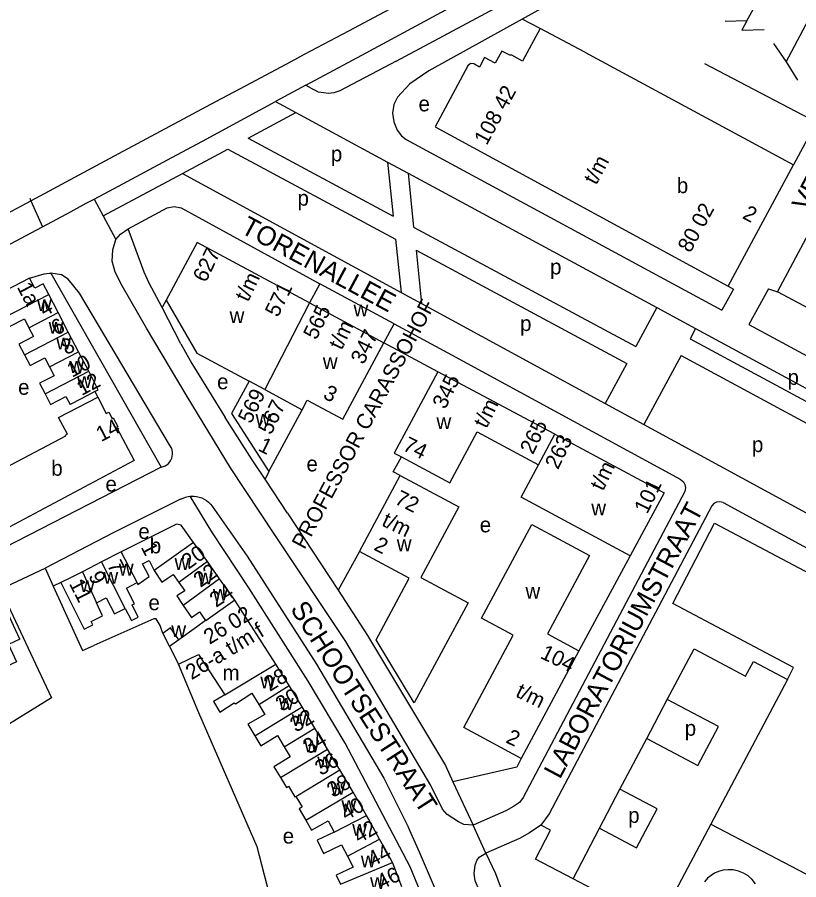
# Model space of a CAD drawing. Extents: x 159261 to 160849, y 382514 to 384534.
# Drawn here: x 159480.6 to 159684.3, y 384141.6 to 384366.4 of the extents above; entities that cross this region are included whole.
import ezdxf

# ---------------------------------------------------------------- set-up
doc = ezdxf.new("R2010")
doc.units = 0
for name, color, linetype in [('BLT_Basislijn', 7, 'Continuous'), ('BLT_Bebouwing', 7, 'Continuous'), ('BLT_Centroide', 7, 'Continuous'), ('BLT_Huisnummer', 7, 'Continuous'), ('BLT_Huisnummer_ tussenligend', 7, 'Continuous'), ('BLT_Huisnummer_reeks', 7, 'Continuous'), ('BLT_Onderdoorgang_en_onderverdeling', 7, 'Continuous'), ('BLT_Onderverdeling_panden', 7, 'Continuous'), ('BLT_Straatnaam', 7, 'Continuous'), ('BLT_Straatnaam_verkleind', 7, 'Continuous'), ('BLT_Vlakafsluiter', 7, 'Continuous')]:
    doc.layers.add(name, color=color, linetype=linetype)

msp = doc.modelspace()

# ---------------------------------------------------------------- linework, layer by layer
at = {"layer": 'BLT_Basislijn'}
for p, q in [((159670.75, 384365.53), (159681.86, 384385.8)), ((159617.03, 384368.6), (159612.15, 384365.9)), ((159616.87, 384363.53), (159612.15, 384365.9)), ((159670.75, 384365.53), (159665.07, 384365.36)), ((159659.71, 384354.41), (159688.92, 384339.09)), ((159555.8, 384348.72), (159547.91, 384344.46)), ((159688.92, 384339.09), (159682.9, 384327.94)), ((159540.75, 384334.91), (159578.58, 384314.57)), ((159523.66, 384325.68), (159535.48, 384332.07)), ((159535.48, 384332.07), (159579.2, 384308.56)), ((159577.11, 384328.67), (159578.58, 384314.57)), ((159582.44, 384325.8), (159583.9, 384311.71)), ((159500.66, 384319.06), (159502.99, 384314.64)), ((159523.33, 384316.76), (159559.43, 384296.97)), ((159583.9, 384311.71), (159641.8, 384280.58)), ((159579.2, 384308.56), (159580.65, 384294.7)), ((159584.53, 384305.69), (159639.43, 384276.18)), ((159584.53, 384305.69), (159585.97, 384291.8)), ((159489.33, 384299.69), (159518.09, 384249.2)), ((159676.4, 384295.61), (159678.72, 384294.9)), ((159519.38, 384292.71), (159518.32, 384290.74)), ((159523.26, 384281.33), (159518.32, 384290.74)), ((159647.3, 384290.75), (159641.8, 384280.58)), ((159578.82, 384286.55), (159592.8, 384278.95)), ((159657.4, 384285.29), (159655.97, 384282.65)), ((159655.97, 384282.65), (159699.26, 384259.26)), ((159523.26, 384281.33), (159526.09, 384276.2)), ((159590.22, 384274), (159576.13, 384281.55)), ((159592.8, 384278.95), (159653.39, 384246.03)), ((159653.6, 384278.25), (159643.91, 384260.3)), ((159653.6, 384278.25), (159699.77, 384253.3)), ((159526.09, 384276.2), (159534.8, 384262.07)), ((159639.43, 384276.18), (159633.81, 384265.79)), ((159500.82, 384268.87), (159501.56, 384267.44)), ((159546.19, 384248.05), (159545.19, 384246.02)), ((159551.05, 384237.18), (159545.19, 384246.02)), ((159551.05, 384237.18), (159564.19, 384217.09)), ((159569.78, 384227.2), (159564.19, 384217.09)), ((159640.37, 384226.09), (159627, 384201.32)), ((159476.19, 384217.39), (159487.84, 384222.84)), ((159487.84, 384222.84), (159489.98, 384218.13)), ((159476.19, 384217.39), (159486.05, 384196.44)), ((159491.98, 384219.12), (159489.98, 384218.13)), ((159489.98, 384218.13), (159497.59, 384201.39)), ((159497.59, 384201.39), (159500.57, 384202.67)), ((159486.05, 384196.44), (159489.54, 384189.02)), ((159644.66, 384178.44), (159650.01, 384188.64)), ((159594.14, 384167.1), (159599.38, 384155.81)), ((159632.33, 384155.1), (159637.68, 384165.25)), ((159585.46, 384148.84), (159582.56, 384155.22)), ((159589.9, 384138.46), (159585.46, 384148.84))]:
    msp.add_line(p, q, dxfattribs=at)
for points in [[(159579.36, 384354.97), (159695.11, 384417), (159703.57, 384421.08), (159721.97, 384425.49)], [(159566.97, 384362.93), (159604.38, 384382.91), (159616.7, 384389.57)], [(159570.39, 384356.59), (159599.88, 384372.51), (159620.04, 384383.27)], [(159680.99, 384354.8), (159695.68, 384382.55), (159698.84, 384377.82)], [(159612.15, 384365.9), (159587.83, 384352.47), (159582.93, 384349.12), (159579.7, 384345.63)], [(159670.75, 384365.53), (159669.45, 384363.07), (159675.24, 384363.21)], [(159555.46, 384356.78), (159566.97, 384362.93)], [(159677.74, 384359.6), (159680.99, 384354.8), (159683.93, 384350.02)], [(159551.99, 384354.93), (159555.46, 384356.78)], [(159540.08, 384348.57), (159551.99, 384354.93)], [(159555.8, 384348.72), (159570.39, 384356.59)], [(159579.36, 384354.97), (159564.69, 384347.22), (159563.07, 384346.71), (159561.7, 384346.59), (159560.38, 384346.7), (159559.12, 384346.95), (159557.97, 384347.54)], [(159503.52, 384329), (159532.34, 384344.44), (159540.08, 384348.57)], [(159555.8, 384348.72), (159557.97, 384347.54)], [(159579.7, 384345.63), (159578.72, 384343.69), (159578.37, 384341.44), (159578.72, 384339.14), (159579.62, 384337.05), (159580.71, 384335.49), (159581.93, 384334.59)], [(159528.85, 384334.17), (159547.91, 384344.46)], [(159547.91, 384344.46), (159553.17, 384341.61)], [(159540.75, 384334.91), (159553.17, 384341.61)], [(159553.17, 384341.61), (159577.11, 384328.67)], [(159506.98, 384322.44), (159520.91, 384329.88), (159528.85, 384334.17)], [(159581.93, 384334.59), (159664.24, 384290.12)], [(159491.07, 384322.33), (159503.52, 384329)], [(159577.11, 384328.67), (159582.44, 384325.8)], [(159502.99, 384314.64), (159523.66, 384325.68)], [(159523.66, 384325.68), (159580.65, 384294.7)], [(159582.44, 384325.8), (159647.3, 384290.75)], [(159484.16, 384318.63), (159489, 384321.22)], [(159489, 384321.22), (159491.07, 384322.33)], [(159500.66, 384319.06), (159506.98, 384322.44)], [(159481.84, 384317.39), (159484.16, 384318.63)], [(159494.6, 384315.83), (159498.58, 384317.95), (159500.66, 384319.06)], [(159477.92, 384315.29), (159481.84, 384317.39)], [(159509.46, 384311.3), (159519.68, 384316.76), (159521.45, 384317.08), (159523.33, 384316.76)], [(159487.16, 384311.85), (159494.6, 384315.83)], [(159481.42, 384308.79), (159487.16, 384311.85)], [(159506.25, 384308.48), (159507.53, 384309.89), (159509.46, 384311.3)], [(159518.32, 384290.74), (159514.95, 384297.15), (159513.64, 384300), (159509.46, 384311.3)], [(159461.86, 384298.34), (159481.42, 384308.79)], [(159547.75, 384231.48), (159536.12, 384248.98), (159524.83, 384267.57), (159514.31, 384285.37), (159507.89, 384296.45), (159506.1, 384299.99), (159505.32, 384302.87), (159505.47, 384305.81), (159506.25, 384308.48)], [(159483.78, 384298.43), (159487.63, 384299.59), (159488.98, 384299.73), (159489.33, 384299.69)], [(159520.25, 384255.01), (159503.14, 384283.87), (159496.8, 384294.48), (159493.84, 384298.13), (159492.11, 384299.34), (159489.33, 384299.69)], [(159665.87, 384296.34), (159667.25, 384295.58), (159664.24, 384290.12)], [(159580.65, 384294.7), (159585.97, 384291.8)], [(159676.4, 384295.61), (159671.28, 384286.31)], [(159585.97, 384291.8), (159633.81, 384265.79)], [(159647.3, 384290.75), (159657.4, 384285.29)], [(159657.4, 384285.29), (159698.95, 384262.84)], [(159671.28, 384286.31), (159759.85, 384238.45), (159774.73, 384230.62), (159779.75, 384240.59)], [(159633.81, 384265.79), (159643.91, 384260.3)], [(159545.19, 384246.02), (159541.82, 384251.09), (159534.8, 384262.07)], [(159643.91, 384260.3), (159701.88, 384228.78)], [(159518.09, 384249.2), (159518.61, 384249.33), (159519.11, 384249.53), (159519.56, 384249.81), (159519.98, 384250.15), (159520.33, 384250.55), (159520.62, 384251), (159520.85, 384251.48), (159520.99, 384252), (159521.07, 384252.53), (159521.06, 384253.06), (159520.89, 384254.02)], [(159520.89, 384254.02), (159520.25, 384255.01)], [(159580.41, 384247), (159578.59, 384247.98), (159580.73, 384251.82)], [(159518.09, 384249.2), (159477.37, 384228.18), (159477.12, 384228.05)], [(159653.39, 384246.03), (159654.2, 384245.37), (159654.6, 384244.67), (159654.77, 384243.75), (159654.59, 384242.82), (159612.49, 384163.09), (159611.46, 384161.73), (159609.94, 384160.69), (159607.91, 384159.57), (159599.38, 384155.81)], [(159523.15, 384240.81), (159505.58, 384232.07), (159487.84, 384222.84)], [(159523.15, 384240.81), (159523.79, 384241.12), (159524.46, 384241.36), (159525.15, 384241.52), (159525.64, 384241.58)], [(159525.64, 384241.58), (159525.86, 384241.6), (159526.58, 384241.61), (159527.28, 384241.53), (159527.98, 384241.37), (159528.65, 384241.14), (159529.3, 384240.83), (159529.9, 384240.46), (159530.46, 384240.01)], [(159587.16, 384134.82), (159583, 384145), (159566.06, 384177.18), (159556.41, 384193.34), (159540.97, 384217.74), (159531.32, 384232.33), (159525.64, 384241.58)], [(159530.46, 384240.01), (159530.97, 384239.51), (159531.4, 384238.98)], [(159664.58, 384239.95), (159663.73, 384240.15), (159662.82, 384240.02), (159662.13, 384239.66), (159661.66, 384239.09), (159619.26, 384158.78), (159617.05, 384155.86)], [(159664.58, 384239.95), (159723.05, 384208.16), (159722.63, 384207.38)], [(159531.4, 384238.98), (159540.49, 384225.97), (159558.56, 384197.83), (159576.09, 384168.13), (159582.56, 384155.22)], [(159599.38, 384155.81), (159597.01, 384156.02), (159595.57, 384156.7), (159592.62, 384158.65), (159591.41, 384160.04), (159588.41, 384166.22), (159566.21, 384203.68), (159547.75, 384231.48)], [(159564.19, 384217.09), (159571.9, 384205.28), (159592.16, 384171.39), (159594.14, 384167.1)], [(159518.54, 384205.81), (159517.79, 384207.93), (159516.77, 384209.63), (159516.2, 384209.63), (159500.57, 384202.67)], [(159560.03, 384084.72), (159543.12, 384150.21), (159527.92, 384185.1), (159522.59, 384197.79)], [(159489.54, 384189.02), (159457.7, 384169.43)], [(159611.95, 384173.25), (159610.79, 384170.99), (159594.14, 384167.1)], [(159617.05, 384155.86), (159614.14, 384153.88), (159611.47, 384152.4), (159602.74, 384148.55)], [(159625.48, 384141.88), (159615.68, 384147.02), (159619.61, 384154.52), (159617.05, 384155.86)], [(159610.98, 384111.32), (159604.74, 384129.36), (159601.07, 384138.75), (159599.97, 384141.35), (159599.66, 384143.25), (159599.91, 384145.38), (159600.41, 384146.6), (159600.98, 384147.5), (159602.74, 384148.55)], [(159602.74, 384148.55), (159605.21, 384143.21), (159609.88, 384130.69)], [(159673.03, 384140.58), (159672.17, 384141.66), (159671.11, 384142.59), (159669.89, 384143.35), (159668.57, 384143.87), (159667.2, 384144.16), (159665.85, 384144.22), (159664.57, 384144.07), (159663.4, 384143.75), (159662.35, 384143.29), (159661.41, 384142.72), (159660.51, 384141.99), (159659.67, 384141.07)]]:
    msp.add_lwpolyline(points, dxfattribs=at)
at = {"layer": 'BLT_Bebouwing'}
for p, q in [((159628.5, 384357.3), (159616.87, 384363.53)), ((159628.5, 384357.3), (159682.9, 384327.94)), ((159589.47, 384337.85), (159665.87, 384296.34)), ((159483.78, 384298.43), (159465.96, 384289.16)), ((159491.24, 384289.47), (159488.78, 384294.21)), ((159703.55, 384281.55), (159678.72, 384294.9)), ((159493.89, 384284.37), (159491.24, 384289.47)), ((159576.13, 384281.55), (159578.82, 384286.55)), ((159496.55, 384279.25), (159493.89, 384284.37)), ((159499.2, 384274.17), (159496.55, 384279.25)), ((159620.68, 384257.76), (159590.22, 384274)), ((159569.78, 384227.2), (159580.41, 384247)), ((159530.15, 384224.61), (159526.53, 384229.54)), ((159507.69, 384227.12), (159502.52, 384224.47)), ((159502.52, 384224.47), (159497.57, 384221.88)), ((159533.32, 384220.08), (159530.15, 384224.61)), ((159497.57, 384221.88), (159494.43, 384220.34)), ((159494.43, 384220.34), (159491.98, 384219.12)), ((159537.26, 384214.47), (159533.32, 384220.08)), ((159502.81, 384210.4), (159501.25, 384213.78)), ((159547.99, 384197.85), (159537.26, 384214.47)), ((159518.54, 384205.81), (159520.26, 384202.4)), ((159520.26, 384202.4), (159522.59, 384197.79)), ((159627, 384201.32), (159611.95, 384173.25)), ((159551.44, 384192.25), (159547.99, 384197.85)), ((159558.18, 384181.13), (159554.86, 384186.72)), ((159561.48, 384175.63), (159558.18, 384181.13)), ((159637.68, 384165.25), (159644.66, 384178.44)), ((159564.68, 384170.28), (159561.48, 384175.63)), ((159571.62, 384158.39), (159568.13, 384164.48)), ((159625.48, 384141.88), (159632.33, 384155.1)), ((159661.35, 384156.13), (159687.95, 384142.16))]:
    msp.add_line(p, q, dxfattribs=at)
for points in [[(159616.87, 384363.53), (159612.28, 384355.01), (159609.46, 384356.54), (159608.96, 384356.52), (159606.9, 384357.61), (159605.19, 384354.43), (159602.39, 384355.94), (159601.07, 384353.47), (159599.59, 384354.27), (159598.68, 384354.35), (159597.99, 384353.77), (159589.47, 384337.85)], [(159665.87, 384296.34), (159682.9, 384327.94)], [(159678.72, 384294.9), (159693.67, 384322.82)], [(159556.77, 384292.02), (159527.48, 384307.76), (159519.38, 384292.71)], [(159488.78, 384294.21), (159487.36, 384296.93), (159485.15, 384295.79), (159483.78, 384298.43)], [(159559.43, 384296.97), (159556.77, 384292.02)], [(159578.82, 384286.55), (159559.43, 384296.97)], [(159519.38, 384292.71), (159527.42, 384278.89), (159541.03, 384271.56)], [(159477.3, 384288.24), (159478.57, 384285.8), (159482.43, 384287.81), (159483.63, 384285.51)], [(159483.63, 384285.51), (159484.82, 384283.21), (159481, 384281.23), (159482.46, 384278.42)], [(159554.83, 384264.14), (159556.18, 384266.65), (159565.45, 384261.68), (159576.13, 384281.55)], [(159482.46, 384278.42), (159483.92, 384275.62), (159487.81, 384277.64), (159489.01, 384275.33)], [(159489.01, 384275.33), (159490.21, 384273.01), (159486.4, 384271.03), (159487.84, 384268.26)], [(159500.82, 384268.87), (159501.7, 384269.33), (159499.99, 384272.63), (159499.2, 384274.17)], [(159590.22, 384274), (159578.85, 384252.83), (159580.73, 384251.82)], [(159541.03, 384271.56), (159536.46, 384263.18), (159546.19, 384248.05)], [(159501.56, 384267.44), (159503.78, 384263.17), (159504.43, 384263.51), (159505.31, 384261.83), (159505.62, 384262), (159506.79, 384259.78), (159506.46, 384259.61), (159511.01, 384250.93), (159477.18, 384232.85)], [(159487.84, 384268.26), (159489.27, 384265.49), (159493.26, 384267.56), (159494.35, 384265.48)], [(159493.22, 384257.33), (159493.14, 384257.48), (159493.65, 384257.74), (159491.37, 384262.13), (159501.56, 384267.44)], [(159500.82, 384268.87), (159500, 384268.44), (159497.27, 384267.01), (159494.35, 384265.48)], [(159546.19, 384248.05), (159554.83, 384264.14)], [(159580.73, 384251.82), (159593.35, 384245.05), (159600.48, 384258.34), (159616.41, 384249.79)], [(159620.68, 384257.76), (159649.18, 384242.45), (159640.37, 384226.09)], [(159470.91, 384245.57), (159493.22, 384257.33)], [(159640.37, 384226.09), (159611.89, 384241.36), (159616.41, 384249.79)], [(159580.41, 384247), (159595.64, 384238.83), (159585.77, 384220.44), (159598.1, 384213.82), (159584.07, 384187.77), (159574.13, 384204.17), (159582.76, 384220.22), (159569.78, 384227.2)], [(159526.53, 384229.54), (159523.27, 384234.03), (159522.06, 384234.31), (159507.69, 384227.12)], [(159611.95, 384173.25), (159596.95, 384181.3), (159609.85, 384205.35), (159601.63, 384209.76), (159614.72, 384234.18), (159629.75, 384226.12), (159618.81, 384205.72), (159627, 384201.32)], [(159681.34, 384193.84), (159682.95, 384196.94), (159651.43, 384213.62), (159662.33, 384234.55), (159717.91, 384205.13)], [(159511.83, 384219.06), (159512.04, 384218.61), (159514.92, 384220.66), (159513.24, 384223.97), (159514.92, 384224.82), (159516.24, 384222.21)], [(159516.24, 384222.21), (159518.3, 384219.21), (159519.63, 384220.14), (159521.18, 384221.22), (159522.71, 384219.07)], [(159491.98, 384219.12), (159498.03, 384206.96), (159500.26, 384208.07), (159499.83, 384208.92), (159502.81, 384210.4)], [(159508.74, 384212.34), (159510.38, 384209.16), (159512.13, 384210.06), (159510.5, 384213.24), (159511.11, 384213.56), (159509.02, 384217.62), (159511.83, 384219.06)], [(159522.71, 384219.07), (159524.23, 384216.94), (159522.15, 384215.59), (159523.86, 384213.12)], [(159501.25, 384213.78), (159503.76, 384215.07), (159505.91, 384210.89), (159508.74, 384212.34)], [(159523.86, 384213.12), (159526.04, 384209.98), (159528.09, 384211.41), (159529.63, 384209.21)], [(159481.28, 384204.34), (159479.62, 384207.93), (159477.53, 384212.48)], [(159529.63, 384209.21), (159527.34, 384207.45), (159522.68, 384204.11)], [(159522.68, 384204.11), (159520.55, 384207.24), (159518.54, 384205.81)], [(159481.28, 384204.34), (159478.3, 384202.96), (159480.39, 384198.42), (159477.59, 384197.12)], [(159650.01, 384188.64), (159657, 384201.78), (159670.36, 384194.71), (159672.47, 384198.51), (159681.34, 384193.84)], [(159522.59, 384197.79), (159527.85, 384200.37), (159534.67, 384189.82)], [(159554.86, 384186.72), (159551.44, 384192.25)], [(159534.67, 384189.82), (159531.72, 384188.04), (159533.4, 384185.32), (159537.15, 384187.73), (159537.43, 384187.48), (159541.72, 384190.23), (159543.54, 384187.27)], [(159644.66, 384178.44), (159657.98, 384171.36), (159663.36, 384181.55), (159650.01, 384188.64)], [(159543.54, 384187.27), (159545.09, 384184.73), (159540.64, 384182.17), (159542.48, 384179.12)], [(159542.48, 384179.12), (159544.04, 384176.55), (159548.45, 384179.19), (159550.16, 384176.28)], [(159550.16, 384176.28), (159551.71, 384173.68), (159547.49, 384171.07), (159549.18, 384168.29)], [(159568.13, 384164.48), (159564.68, 384170.28)], [(159549.18, 384168.29), (159550.77, 384165.67), (159551.29, 384165.99), (159552.97, 384163.19), (159553.21, 384163.33)], [(159553.21, 384163.33), (159554.85, 384160.59), (159554.07, 384160.14), (159555.81, 384157.12)], [(159632.33, 384155.1), (159642.02, 384149.97), (159647.39, 384160.1), (159637.68, 384165.25)], [(159555.81, 384157.12), (159557.28, 384154.57), (159561.58, 384156.96), (159563.19, 384154.04)], [(159575.04, 384152.18), (159572.2, 384157.36), (159571.62, 384158.39)], [(159661.35, 384156.13), (159640.8, 384117.3), (159641.73, 384116.81), (159642.66, 384118.57), (159674.43, 384101.79), (159673.69, 384100.38), (159680.03, 384097.04), (159684.69, 384105.86), (159672.24, 384112.45), (159678.25, 384123.82), (159690.71, 384117.24), (159694.57, 384124.55), (159682.12, 384131.13), (159687.95, 384142.16)], [(159563.19, 384154.04), (159558.74, 384151.89), (159560.43, 384148.44), (159565.1, 384150.71), (159566.62, 384147.79)], [(159578.35, 384146.09), (159577.13, 384148.36), (159575.04, 384152.18)], [(159566.62, 384147.79), (159568.15, 384144.86), (159563.67, 384142.79), (159564.82, 384140.44)], [(159580.82, 384139.75), (159578.46, 384145.9), (159578.35, 384146.09)], [(159630.52, 384119.45), (159638.71, 384134.86), (159625.48, 384141.88)]]:
    msp.add_lwpolyline(points, dxfattribs=at)
at = {"layer": 'BLT_Onderdoorgang_en_onderverdeling'}
msp.add_line((159556.77, 384292.02), (159576.13, 384281.55), dxfattribs=at)
at = {"layer": 'BLT_Onderverdeling_panden'}
for p, q in [((159477.3, 384288.24), (159488.78, 384294.21)), ((159556.77, 384292.02), (159545.07, 384269.39)), ((159483.63, 384285.51), (159491.24, 384289.47)), ((159482.46, 384278.42), (159493.89, 384284.37)), ((159489.01, 384275.33), (159496.55, 384279.25)), ((159487.84, 384268.26), (159499.2, 384274.17)), ((159545.07, 384269.39), (159541.03, 384271.56)), ((159545.07, 384269.39), (159554.83, 384264.14)), ((159616.41, 384249.79), (159620.68, 384257.76)), ((159526.53, 384229.54), (159516.24, 384222.21)), ((159511.83, 384219.06), (159507.69, 384227.12)), ((159508.74, 384212.34), (159502.52, 384224.47)), ((159530.15, 384224.61), (159522.71, 384219.07)), ((159497.57, 384221.88), (159501.25, 384213.78)), ((159533.32, 384220.08), (159523.86, 384213.12)), ((159522.68, 384204.11), (159520.26, 384202.4)), ((159681.34, 384193.84), (159661.35, 384156.13)), ((159543.54, 384187.27), (159551.44, 384192.25)), ((159542.48, 384179.12), (159554.86, 384186.72)), ((159550.16, 384176.28), (159558.18, 384181.13)), ((159549.18, 384168.29), (159561.48, 384175.63)), ((159553.21, 384163.33), (159564.68, 384170.28)), ((159555.81, 384157.12), (159568.13, 384164.48)), ((159563.19, 384154.04), (159571.62, 384158.39)), ((159566.62, 384147.79), (159575.04, 384152.18)), ((159564.82, 384140.44), (159578.35, 384146.09))]:
    msp.add_line(p, q, dxfattribs=at)
for points in [[(159537.26, 384214.47), (159529.7, 384209.1), (159529.63, 384209.21)], [(159534.67, 384189.82), (159547.99, 384197.85)]]:
    msp.add_lwpolyline(points, dxfattribs=at)
at = {"layer": 'BLT_Vlakafsluiter'}
for p, q in [((159483.88, 384319.27), (159484.16, 384318.63)), ((159484.16, 384318.63), (159487.16, 384311.85)), ((159502.99, 384314.64), (159506.25, 384308.48)), ((159602.74, 384148.55), (159599.38, 384155.81))]:
    msp.add_line(p, q, dxfattribs=at)

# ---------------------------------------------------------------- texts
at = {"layer": 'BLT_Centroide'}
for s, p in [('e', (159585.17, 384341.91)), ('p', (159562.32, 384328.87)), ('b', (159652.5, 384320.6)), ('p', (159553.62, 384317.32)), ('p', (159619.46, 384299.4)), ('w', (159485.72, 384289.88)), ('w', (159568.23, 384288.46)), ('w', (159535.92, 384286.7)), ('w', (159488.77, 384283.94)), ('p', (159611.64, 384284.64)), ('w', (159490.73, 384279.84)), ('w', (159494.12, 384273.75)), ('w', (159560.23, 384274.72)), ('p', (159681.35, 384270.61)), ('w', (159496.15, 384269.81)), ('e', (159532.67, 384269.47)), ('e', (159480.8, 384268.03)), ('w', (159542.69, 384259.96)), ('w', (159589.84, 384259.07)), ('p', (159672.08, 384253.09)), ('b', (159489.45, 384246.92)), ('e', (159555.96, 384248.06)), ('e', (159503.57, 384242.8)), ('w', (159630.19, 384236.6)), ('e', (159601.13, 384232.17)), ('e', (159512.14, 384230.45)), ('b', (159515.12, 384226.69)), ('w', (159579.5, 384227.26)), ('w', (159521.58, 384222.38)), ('w', (159503.03, 384218.78)), ('w', (159507.05, 384220.92)), ('w', (159496.91, 384216.58)), ('w', (159527.69, 384218.62)), ('w', (159531.57, 384214.34)), ('w', (159613.04, 384214.89)), ('e', (159514.78, 384211.87)), ('w', (159520.73, 384204.86)), ('m', (159534.08, 384193.58)), ('w', (159543.95, 384191.47)), ('w', (159548.74, 384185.88)), ('w', (159552.13, 384181.69)), ('p', (159654.56, 384179.15)), ('w', (159555.39, 384174.84)), ('w', (159558.76, 384170.66)), ('w', (159562.23, 384163.81)), ('w', (159565.07, 384159.28)), ('p', (159639.82, 384156.43)), ('w', (159567.88, 384153.09)), ('e', (159549.77, 384151.04)), ('w', (159570.12, 384144.86)), ('w', (159572.54, 384139.2))]:
    msp.add_text(s, height=4, dxfattribs=at).set_placement(p)
at = {"layer": 'BLT_Huisnummer'}
for s, rotation, p in [('1a', 297.4296, (159480.4, 384296.13)), ('8', 27.4811, (159493.35, 384278.31)), ('12', 27.7048, (159497.36, 384267.69)), ('14', 27.4856, (159502.43, 384255.67)), ('1', 297.2068, (159512.69, 384228.36)), ('20', 35.4574, (159525.2, 384222.4)), ('7', 297.2059, (159503.91, 384223.68)), ('11', 297.1582, (159493.99, 384218.83)), ('24', 33.2822, (159532.39, 384212.46)), ('28', 31.4235, (159546.39, 384190.55)), ('32', 30.6073, (159553.2, 384179.92)), ('36', 31.3076, (159559.73, 384168.61)), ('40', 30.4284, (159566.31, 384156.92)), ('44', 27.257, (159573.14, 384144.89))]:
    msp.add_text(s, height=4, rotation=rotation, dxfattribs=at).set_placement(p)
at = {"layer": 'BLT_Huisnummer_ tussenligend'}
for s, rotation, p in [('4', 27.4663, (159487.61, 384288.33)), ('6', 27.4663, (159490.73, 384283.38)), ('10', 27.4811, (159494.87, 384272.45)), ('9', 297.2059, (159499.02, 384220.81)), ('22', 35.4574, (159528.32, 384217.63)), ('30', 31.4235, (159549.49, 384185.29)), ('34', 30.6073, (159556.53, 384174.18)), ('38', 31.3076, (159562.84, 384162.88)), ('42', 30.4284, (159569.66, 384150.96)), ('46', 27.257, (159575.53, 384138.92))]:
    msp.add_text(s, height=4, rotation=rotation, dxfattribs=at).set_placement(p)
at = {"layer": 'BLT_Huisnummer_reeks'}
for s, rotation, p in [('108 42', 61.4259, (159602.94, 384332.87)), ('t/m', 61.4259, (159631.46, 384322.51)), ('80 02', 61.4259, (159656, 384304.84)), ('2', 331.4259, (159669.36, 384314.17)), ('627', 64.0901, (159529.73, 384297.08)), ('t/m', 64.0901, (159540.72, 384292.03)), ('571', 64.0901, (159548.53, 384288.05)), ('565', 64.0901, (159558.52, 384282.14)), ('t/m', 64.0901, (159565.12, 384279.48)), ('347', 64.0901, (159570.86, 384275.71)), ('345', 64.0901, (159592.16, 384264.07)), ('569', 64.0901, (159541.48, 384260.28)), ('3', 334.0901, (159560.05, 384267.23)), ('567', 64.0901, (159546.74, 384257.39)), ('t/m', 64.0901, (159602.89, 384259.04)), ('265', 64.0901, (159614.98, 384252.26)), ('1', 334.0901, (159543.12, 384253.59)), ('74', 334.0901, (159580.8, 384253.7)), ('263', 64.0901, (159621.52, 384248.35)), ('t/m', 64.0901, (159633.25, 384242.76)), ('101', 64.0901, (159644.77, 384236.76)), ('72', 334.0901, (159578.69, 384239.76)), ('t/m', 334.0901, (159575.31, 384234.05)), ('2', 334.0901, (159573.28, 384227.69)), ('26 02', 31.4234, (159530.71, 384202.83)), ('26-a t/m f', 31.4234, (159526.03, 384193.6)), ('104', 334.0901, (159616.66, 384199.5)), ('t/m', 334.0901, (159610.22, 384189.48)), ('2', 334.0901, (159607.69, 384177.49))]:
    msp.add_text(s, height=4, rotation=rotation, dxfattribs=at).set_placement(p)
at = {"layer": 'BLT_Straatnaam'}
for s, rotation, p in [('VEEMSTRAAT', 61.9651, (159686.67, 384315.48)), ('TORENALLEE', 331.6436, (159538.5, 384310.41)), ('LABORATORIUMSTRAAT', 61.9651, (159622.02, 384167.62)), ('SCHOOTSESTRAAT', 302.6956, (159551.6, 384212.23))]:
    msp.add_text(s, height=5, rotation=rotation, dxfattribs=at).set_placement(p)
at = {"layer": 'BLT_Straatnaam_verkleind'}
msp.add_text('PROFESSOR CARASSOHOF', height=4, rotation=61.8871, dxfattribs=at).set_placement((159555.45, 384227.53))

doc.saveas('drawing.dxf')
